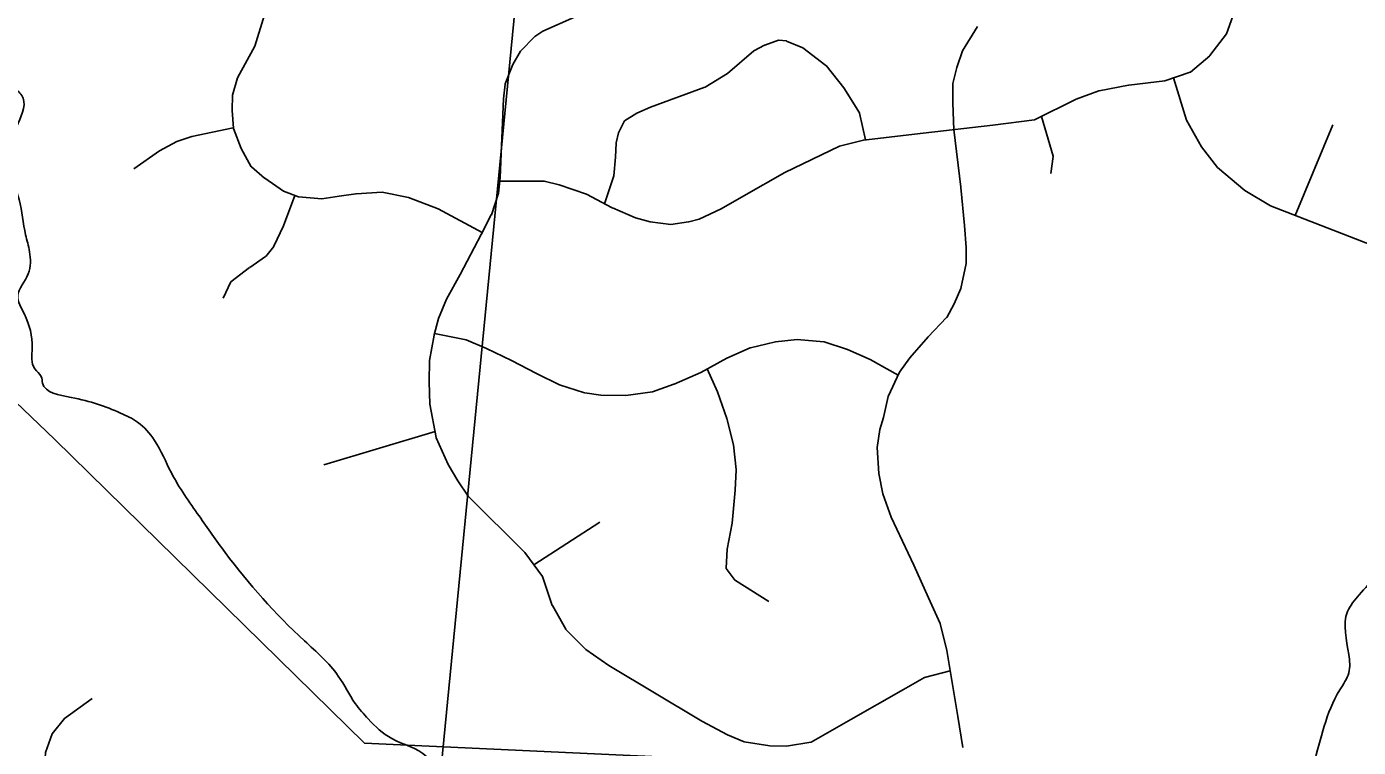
# Model space of a CAD drawing. Extents: x 1219626 to 1426462, y 456797 to 752399.
# Drawn here: x 1349894 to 1353434, y 558376 to 560293 of the extents above; entities that cross this region are included whole.
import ezdxf

# ---------------------------------------------------------------- set-up
doc = ezdxf.new("R2010")
doc.units = 0
for name, color, linetype in [('Cities Incorporated Area', 7, 'Continuous'), ('City Streets', 7, 'Continuous'), ('Local Roads Paved', 7, 'Continuous'), ('Narrow River Creek and Branch and Slough', 7, 'Continuous'), ('Section Lines', 7, 'Continuous')]:
    doc.layers.add(name, color=color, linetype=linetype)

msp = doc.modelspace()

# ---------------------------------------------------------------- linework, layer by layer
at = {"layer": 'Cities Incorporated Area'}
msp.add_line((1350791.9, 558387.4), (1357967.6, 558056.6), dxfattribs=at)
msp.add_lwpolyline([(1348938.9, 560015.9), (1349778.8, 559377.2), (1349968.8, 559194.8), (1350791.9, 558387.4)], dxfattribs=at)
at = {"layer": 'City Streets'}
msp.add_lwpolyline([(1349933, 558164), (1349944.3, 558362.9), (1349962.2, 558412.3), (1349994.5, 558453.2), (1350068.7, 558506.1)], dxfattribs=at)
at = {"layer": 'Local Roads Paved'}
for p, q in [((1350500.8, 560241.2), (1350526.8, 560324.3)), ((1351350.3, 560318.3), (1351266.4, 560281)), ((1353083.5, 560274.2), (1353105, 560333.8)), ((1351266.2, 560281), (1351244.7, 560267.2)), ((1352421.1, 560293.1), (1352382.1, 560229.1)), ((1353039.3, 560216.1), (1353083.3, 560274)), ((1350454.9, 560157.1), (1350500.8, 560241.1)), ((1351244.6, 560267.1), (1351206.6, 560228.2)), ((1351855.8, 560243.7), (1351827.3, 560229.1)), ((1351892.9, 560256.7), (1351855.9, 560243.8)), ((1351913.8, 560255), (1351893.3, 560256.7)), ((1351957.1, 560236.9), (1351914.1, 560254.9)), ((1352018.7, 560190.1), (1351957.4, 560236.7)), ((1351206.4, 560228), (1351186.6, 560192.6)), ((1351827.1, 560228.9), (1351757.1, 560168.4)), ((1352382, 560228.9), (1352366.5, 560184.8)), ((1352987.3, 560171.9), (1353039.1, 560215.9)), ((1351186.5, 560192.5), (1351165.8, 560140.7)), ((1351756.9, 560168.3), (1351697.3, 560132)), ((1352066.5, 560130.2), (1352018.9, 560189.9)), ((1352366.4, 560184.7), (1352356.1, 560141.6)), ((1352919.7, 560149.3), (1352987, 560171.7)), ((1350441, 560111.2), (1350454.8, 560156.9)), ((1351165.7, 560140.4), (1351161.4, 560100.7)), ((1351697.1, 560131.9), (1351552.4, 560079)), ((1352108, 560063.6), (1352066.5, 560130.1)), ((1352356.1, 560141.3), (1352356.1, 560090.3)), ((1352744.5, 560122.4), (1352823.3, 560137.1)), ((1352823.4, 560137.1), (1352919.5, 560149.2)), ((1352942.4, 560156.9), (1352976.7, 560044.4)), ((1350440.1, 560070.4), (1350441, 560111)), ((1351161.4, 560100.7), (1351152.7, 559891.8)), ((1352572.9, 560045.3), (1352683.7, 560099.8)), ((1352683.8, 560099.8), (1352744.4, 560122.3)), ((1350443.6, 560022.8), (1350440.1, 560070.3)), ((1351515.9, 560063.4), (1351483.3, 560042.8)), ((1351552.4, 560079), (1351516.1, 560063.4)), ((1352123.7, 559992.1), (1352108.1, 560063.2)), ((1352356.1, 560090.3), (1352358.2, 560019.1)), ((1350333.5, 560001), (1350443.5, 560023.6)), ((1350464.4, 559969), (1350443.6, 560022.5)), ((1351482.9, 560042.4), (1351467.5, 560010.6)), ((1352277.2, 560009.7), (1352462.7, 560031.3)), ((1352462.7, 560031.3), (1352572.6, 560045.2)), ((1352591.7, 560054.5), (1352623, 559948.3)), ((1352976.8, 560044.2), (1353016.6, 559973.3)), ((1353366, 560032.2), (1353266, 559790.8)), ((1350247.7, 559962.9), (1350293.5, 559987.9)), ((1350293.7, 559988), (1350333.4, 560001)), ((1351467.4, 560010.4), (1351461.4, 559983.7)), ((1352054.5, 559975), (1352118.4, 559991.4)), ((1352118.6, 559991.5), (1352277.2, 560009.7)), ((1352358.4, 560019.2), (1352376.9, 559865.8)), ((1350179.2, 559915.2), (1350247.6, 559962.8)), ((1350491.2, 559920.5), (1350464.4, 559968.9)), ((1351461.4, 559983.6), (1351459.6, 559946.4)), ((1351909.6, 559905.6), (1352054.3, 559974.9)), ((1353016.7, 559973.2), (1353059.1, 559918.7)), ((1350526.8, 559890.1), (1350491.4, 559920.3)), ((1351459.6, 559946.4), (1351455.3, 559896.2)), ((1352623, 559947.9), (1352616.1, 559902.2)), ((1353059.2, 559918.6), (1353131.9, 559857.1)), ((1350577, 559855.4), (1350526.9, 559890)), ((1351152.7, 559891.7), (1351148.4, 559850.3)), ((1351151.7, 559882.2), (1351269.7, 559882.2)), ((1351269.9, 559882.2), (1351309.6, 559872.7)), ((1351455.3, 559896), (1351430, 559822.3)), ((1351800.3, 559843.2), (1351909.5, 559905.6)), ((1350606.6, 559844.4), (1350577.1, 559763.5)), ((1350616.8, 559840.7), (1350577.2, 559855.3)), ((1350769.5, 559848.4), (1350724.5, 559842.3)), ((1350838.8, 559852.7), (1350769.6, 559848.4)), ((1350909, 559838.9), (1350839, 559852.7)), ((1351148.4, 559850), (1351129.4, 559793)), ((1351309.7, 559872.7), (1351382.4, 559847.6)), ((1351382.6, 559847.5), (1351450.9, 559811.2)), ((1351740.6, 559808.6), (1351800.3, 559843.2)), ((1352376.9, 559865.7), (1352387.3, 559764.3)), ((1353132, 559857), (1353200.4, 559816.4)), ((1350678.4, 559835.4), (1350617.1, 559840.6)), ((1350724.5, 559842.3), (1350678.6, 559835.4)), ((1350988, 559808.6), (1350909.2, 559838.8)), ((1351105.2, 559745.5), (1350988.1, 559808.5)), ((1351451, 559811.1), (1351512.5, 559784.3)), ((1351681.7, 559780.8), (1351740.5, 559808.5)), ((1353200.5, 559816.3), (1353485.7, 559705.4)), ((1351129.3, 559792.9), (1351102.5, 559740.1)), ((1351512.6, 559784.2), (1351551.5, 559773.9)), ((1351551.6, 559773.9), (1351606, 559766.9)), ((1351606.3, 559766.9), (1351653.8, 559773.9)), ((1351653.9, 559773.9), (1351681.5, 559780.8)), ((1350577.1, 559763.4), (1350551.1, 559708.9)), ((1351102.5, 559740), (1351046.1, 559634.3)), ((1352387.3, 559764.3), (1352391.6, 559705.4)), ((1350551, 559708.7), (1350529.5, 559682.1)), ((1352391.6, 559705.3), (1352391.6, 559663)), ((1350529.3, 559681.9), (1350487, 559652.5)), ((1350486.9, 559652.5), (1350436.9, 559614.5)), ((1351046.1, 559634.3), (1351009.7, 559568.4)), ((1352391.6, 559662.8), (1352376.9, 559597.1)), ((1350436.5, 559614.1), (1350416.7, 559571)), ((1352376.8, 559596.9), (1352359.5, 559556.3)), ((1351009.7, 559568.3), (1350988.9, 559517.3)), ((1352359.5, 559556.2), (1352339.6, 559520)), ((1350988.9, 559517.2), (1350977.6, 559473.1)), ((1352339.5, 559519.8), (1352290.2, 559467.8)), ((1350977.6, 559473), (1350964.6, 559405.5)), ((1351062.5, 559460), (1350978.6, 559476.8)), ((1351116.3, 559437.5), (1351062.7, 559460)), ((1351884.4, 559454.8), (1351817.8, 559439.2)), ((1351942.4, 559460.9), (1351884.5, 559454.8)), ((1352013.5, 559454.8), (1351942.6, 559460.9)), ((1352076, 559434.9), (1352013.7, 559454.8)), ((1352290.1, 559467.8), (1352241.6, 559412.4)), ((1351183.1, 559405.4), (1351116.4, 559437.5)), ((1351817.6, 559439.2), (1351755.3, 559411.5)), ((1352135.8, 559408), (1352076.1, 559434.9)), ((1350964.6, 559405.3), (1350963.8, 559348.2)), ((1351249.8, 559370.7), (1351183.1, 559405.4)), ((1351755.2, 559411.5), (1351685.9, 559373.4)), ((1352210.3, 559366.3), (1352135.9, 559408)), ((1352241.6, 559412.3), (1352213.9, 559374.3)), ((1350963.8, 559348.2), (1350965.5, 559289.3)), ((1351310.5, 559340.4), (1351249.8, 559370.7)), ((1351685.9, 559373.3), (1351614.9, 559342.1)), ((1351730.1, 559322.2), (1351702.9, 559382.7)), ((1352213.8, 559374.1), (1352184.4, 559309.3)), ((1351377.2, 559319.6), (1351310.6, 559340.4)), ((1351420.6, 559312.7), (1351377.4, 559319.6)), ((1351486.4, 559311.8), (1351420.7, 559312.6)), ((1351557.5, 559322.2), (1351486.6, 559311.8)), ((1351614.8, 559342.1), (1351557.7, 559322.2)), ((1351755.2, 559251.1), (1351730.1, 559322.1)), ((1350965.5, 559289.2), (1350982.8, 559200.1)), ((1352184.4, 559309.1), (1352171.4, 559253.7)), ((1351772.6, 559180.9), (1351755.3, 559251)), ((1352171.4, 559253.7), (1352161.9, 559221.7)), ((1350979.6, 559216.5), (1350683.7, 559128)), ((1352161.8, 559221.5), (1352154.9, 559174)), ((1350982.9, 559199.8), (1351014.9, 559128.9)), ((1351780.4, 559115.1), (1351772.6, 559180.8)), ((1352154.9, 559173.8), (1352159.3, 559104.6)), ((1351014.9, 559128.8), (1351040, 559085.5)), ((1351777.8, 559060.4), (1351780.4, 559114.9)), ((1352159.3, 559104.5), (1352169.6, 559050.9)), ((1351040.1, 559085.5), (1351067.7, 559044.8)), ((1351067.9, 559044.7), (1351218.6, 558894.8)), ((1351769.1, 558972.9), (1351777.8, 559060.3)), ((1352169.7, 559050.8), (1352192.2, 558988.5)), ((1351418, 558975.4), (1351242.6, 558861.9)), ((1351756.1, 558903.5), (1351769.1, 558972.8)), ((1352192.2, 558988.4), (1352252, 558861)), ((1351218.7, 558894.7), (1351265.4, 558830.8)), ((1351753.5, 558852.7), (1351756.1, 558903.4)), ((1351777.7, 558820.4), (1351753.7, 558852)), ((1352252, 558861), (1352291, 558774.3)), ((1351265.5, 558830.5), (1351291.4, 558753.6)), ((1351867.1, 558764.7), (1351778, 558820.1)), ((1351291.5, 558753.4), (1351326.9, 558690.3)), ((1352291, 558774.3), (1352322.2, 558705.9)), ((1351327.1, 558690.1), (1351380.7, 558636.5)), ((1352322.3, 558705.7), (1352339.6, 558633.9)), ((1351380.8, 558636.4), (1351441.4, 558594)), ((1351441.5, 558593.9), (1351688.5, 558445.7)), ((1352280.8, 558561.9), (1352348.7, 558579.7)), ((1352225.1, 558530.7), (1352280.5, 558561.8)), ((1352084.7, 558450.9), (1352225.1, 558530.7)), ((1351688.5, 558445.7), (1351757, 558409.3)), ((1351979.1, 558390.3), (1352084.7, 558450.9)), ((1351757, 558409.3), (1351801.1, 558391.1)), ((1351801.3, 558391.1), (1351869.6, 558380.7)), ((1351869.8, 558380.7), (1351913.8, 558379.8)), ((1351914, 558379.8), (1351978.8, 558390.2))]:
    msp.add_line(p, q, dxfattribs=at)
msp.add_lwpolyline([(1352339.6, 558633.8), (1352369.1, 558458.7), (1352382.9, 558376.4)], dxfattribs=at)
for centre, start, end in [((1351266.8, 560280.1), 113.9077, 122.6192), ((1353082.5, 560274.6), 322.7218, 340.0836), ((1350499.9, 560241.5), 331.3482, 342.646), ((1351245.3, 560266.4), 122.6192, 135.6437), ((1351856.2, 560242.8), 109.2307, 117.2553), ((1351893.2, 560255.7), 85.2364, 109.2307), ((1351913.7, 560254), 67.2176, 85.2364), ((1351956.8, 560235.9), 52.7447, 67.2176), ((1351207.3, 560227.5), 135.6437, 150.7086), ((1351827.8, 560228.2), 117.2553, 130.8335), ((1352383, 560228.6), 148.6959, 160.56), ((1353038.5, 560216.7), 310.3645, 322.7218), ((1351187.5, 560192.2), 150.7086, 158.1986), ((1351756.4, 560169.1), 301.3287, 310.8335), ((1352018.1, 560189.3), 38.5584, 52.7447), ((1352367.4, 560184.5), 160.56, 166.5043), ((1352986.7, 560172.7), 288.4349, 310.3645), ((1350455.8, 560156.7), 151.3482, 163.2016), ((1351166.7, 560140.3), 158.1986, 173.7966), ((1351696.7, 560132.8), 290.0657, 301.3287), ((1352065.7, 560129.6), 31.9384, 38.5584), ((1352357.1, 560141.3), 166.5043, 180), ((1352823.5, 560136.1), 97.1885, 100.5816), ((1352919.3, 560150.2), 277.1885, 288.4349), ((1350442, 560110.9), 163.2016, 178.7811), ((1351162.4, 560100.6), 173.7966, 177.6239), ((1352684.1, 560098.9), 110.3764, 116.2058), ((1352744.7, 560121.4), 100.5816, 110.3764), ((1350441.1, 560070.4), 178.7811, 184.1596), ((1351516.5, 560062.5), 113.1986, 122.2756), ((1351552.8, 560078.1), 110.0657, 113.1986), ((1352107.2, 560063), 12.3625, 31.9384), ((1352357.1, 560090.3), 180, 181.7357), ((1350444.6, 560022.9), 184.1596, 201.1613), ((1351483.8, 560041.9), 122.2756, 154.0577), ((1352462.6, 560032.3), 276.6632, 277.1805), ((1352572.5, 560046.2), 277.1805, 296.2058), ((1352977.7, 560044.7), 196.9908, 209.2914), ((1350294, 559987.1), 108.0605, 118.6861), ((1350333.7, 560000), 101.6336, 108.0605), ((1351468.4, 560010.2), 154.0577, 167.2756), ((1352118.7, 559990.5), 96.5463, 104.4), ((1352277, 560010.7), 276.5463, 276.6632), ((1350248.2, 559962), 118.6861, 124.8457), ((1350465.3, 559969.3), 201.1613, 208.9677), ((1351462.4, 559983.5), 167.2756, 177.337), ((1352054.7, 559974), 104.4, 115.5964), ((1353017.5, 559973.8), 209.2914, 217.875), ((1350492.1, 559921), 208.9677, 229.514), ((1351458.6, 559946.4), 355.0729, 357.337), ((1352622, 559948), 351.4164, 16.4486), ((1353059.9, 559919.3), 217.875, 229.7942), ((1350527.4, 559890.8), 229.514, 235.4077), ((1351151.7, 559891.8), 354.0531, 357.6239), ((1351269.7, 559881.2), 76.5514, 90), ((1351454.3, 559896.3), 341.0754, 355.0729), ((1351910, 559904.7), 115.5964, 119.7449), ((1350577.6, 559856.2), 235.4077, 249.7174), ((1350769.7, 559847.4), 93.5763, 97.6668), ((1350838.8, 559851.7), 78.8262, 93.5763), ((1351147.4, 559850.4), 341.5651, 354.0531), ((1351309.4, 559871.7), 70.9534, 76.5514), ((1351382.1, 559846.6), 62.0029, 70.9534), ((1351800.8, 559842.3), 119.7449, 120.1013), ((1352375.9, 559865.6), 5.856, 6.8571), ((1353132.5, 559857.9), 229.7942, 239.25), ((1350617.2, 559841.6), 249.7174, 265.1696), ((1350678.5, 559836.4), 265.1696, 278.5836), ((1350724.6, 559841.4), 97.6668, 98.5836), ((1350908.9, 559837.9), 68.9625, 78.8262), ((1350987.6, 559807.6), 61.7315, 68.9625), ((1351451.4, 559812), 242.0029, 246.413), ((1351740.1, 559809.4), 295.2011, 300.1013), ((1353200.9, 559817.2), 239.25, 248.7411), ((1351128.4, 559793.3), 333.0605, 341.5651), ((1351512.9, 559785.2), 246.413, 255.0686), ((1351551.7, 559774.8), 255.0686, 262.7631), ((1351653.6, 559774.8), 278.2759, 284.0362), ((1351681.2, 559781.7), 284.0362, 295.2011), ((1350576.2, 559763.8), 334.5367, 339.9548), ((1351101.6, 559740.5), 331.9519, 333.0605), ((1351606.1, 559767.9), 262.7631, 278.2759), ((1352386.3, 559764.2), 4.2054, 5.856), ((1350550.2, 559709.4), 321.1155, 334.5367), ((1352390.6, 559705.3), 360, 4.2054), ((1350528.7, 559682.7), 304.7559, 321.1155), ((1350487.5, 559651.7), 124.7559, 127.1847), ((1351045.2, 559634.8), 331.0736, 331.9519), ((1352390.6, 559663), 347.3914, 0), ((1350437.5, 559613.7), 127.1847, 155.2976), ((1352375.9, 559597.3), 336.9487, 347.3914), ((1351010.6, 559568), 151.0736, 157.8645), ((1352358.6, 559556.7), 331.294, 336.9487), ((1350989.8, 559516.9), 157.8645, 165.6997), ((1352338.8, 559520.4), 316.4688, 331.294), ((1350978.6, 559472.8), 165.6997, 169.1145), ((1351062.3, 559459.1), 67.249, 78.6901), ((1351884.6, 559453.8), 95.9645, 103.1575), ((1351942.5, 559459.9), 85.1207, 95.9645), ((1352013.4, 559453.8), 72.2842, 85.1207), ((1352290.9, 559467.2), 136.4688, 138.8141), ((1351115.9, 559436.6), 64.3348, 67.249), ((1351818, 559438.3), 103.1575, 113.9625), ((1352075.7, 559434), 65.8068, 72.2842), ((1350965.6, 559405.3), 169.1145, 179.1319), ((1351182.6, 559404.5), 62.549, 64.3348), ((1351755.7, 559410.6), 113.9625, 118.8108), ((1352135.4, 559407.1), 60.7512, 65.8068), ((1352242.4, 559411.7), 138.8141, 143.9726), ((1350964.8, 559348.2), 179.1319, 181.6847), ((1351250.3, 559371.6), 242.549, 243.4349), ((1351685.5, 559374.2), 293.7026, 298.8108), ((1352214.7, 559373.7), 143.9726, 155.6136), ((1351310.9, 559341.3), 243.4349, 252.6884), ((1351377.5, 559320.6), 252.6884, 260.9097), ((1351420.7, 559313.6), 260.9097, 269.2462), ((1351557.4, 559323.2), 278.3257, 289.2127), ((1351614.5, 559343.1), 289.2127, 293.7026), ((1351729.2, 559321.8), 19.4766, 24.2277), ((1350966.5, 559289.4), 181.6847, 190.9887), ((1351486.4, 559312.8), 269.2462, 278.3257), ((1352185.3, 559308.9), 155.6136, 166.8094), ((1351754.3, 559250.8), 13.8697, 19.4766), ((1352170.4, 559254), 343.4429, 346.8094), ((1352162.8, 559221.4), 163.4429, 171.7241), ((1350983.8, 559200.3), 190.9887, 204.2858), ((1351771.6, 559180.7), 6.7536, 13.8697), ((1352155.9, 559173.9), 171.7241, 183.5763), ((1351015.8, 559129.3), 204.2858, 210.1137), ((1351779.4, 559115), 357.2737, 6.7536), ((1352160.3, 559104.7), 183.5763, 190.9541), ((1351040.9, 559086), 210.1137, 214.249), ((1351068.6, 559045.4), 214.249, 225.1651), ((1351776.8, 559060.4), 354.3456, 357.2737), ((1352170.6, 559051.1), 190.9541, 199.8552), ((1351768.1, 558973), 349.3803, 354.3456), ((1352193.1, 558988.8), 199.8552, 205.1448), ((1351217.9, 558894.1), 36.1193, 45.1651), ((1351757.1, 558903.3), 169.3803, 177.0892), ((1351754.5, 558852.6), 177.0892, 217.1169), ((1352251.1, 558860.6), 24.2277, 25.1448), ((1351264.5, 558830.2), 18.6279, 36.1193), ((1351778.5, 558821), 217.1169, 238.1449), ((1351292.4, 558753.9), 198.6279, 209.3205), ((1352291.9, 558774.7), 204.2277, 204.4986), ((1351327.8, 558690.8), 209.3205, 225), ((1352321.3, 558705.5), 13.5479, 24.4986), ((1351381.4, 558637.2), 225, 235.008), ((1352338.6, 558633.6), 9.5543, 13.5479), ((1351442, 558594.8), 235.008, 239.0362), ((1352281, 558560.9), 104.6973, 119.3578), ((1352225.6, 558529.8), 119.3578, 119.5923), ((1351689, 558446.6), 239.0362, 242.0029), ((1352085.2, 558450), 119.5923, 119.8459), ((1351757.4, 558410.2), 242.0029, 247.6199), ((1351801.5, 558392.1), 247.6199, 261.3629), ((1351869.8, 558381.7), 261.3629, 268.8767), ((1351913.8, 558380.8), 268.8767, 279.0903), ((1351978.6, 558391.2), 279.0903, 299.8459)]:
    msp.add_arc(centre, 1, start, end, dxfattribs=at)
at = {"layer": 'Narrow River Creek and Branch and Slough'}
for points in [[(1349023.9, 563542.5), (1349027, 563382.5), (1349061.6, 563309.8), (1349110, 563268.3), (1349199.9, 563195.6), (1349237.9, 563136.8), (1349255.2, 563036.5), (1349248.3, 562894.6), (1349244.8, 562818.5), (1349206.8, 562738.9), (1349199.9, 562666.2), (1349213.7, 562593.6), (1349262.1, 562410.2), (1349303.6, 562264.8), (1349307.1, 562199.1), (1349276, 562095.3), (1349234.5, 562036.5), (1349231, 561963.8), (1349262.1, 561894.6), (1349251.8, 561825.4), (1349217.2, 561752.7), (1349182.6, 561680), (1349234.5, 561499.2), (1349258.7, 561433.4), (1349269, 561381.5), (1349272.5, 561298.5), (1349272.5, 561177.4), (1349272.5, 561101.3), (1349289.8, 561028.6), (1349338.2, 560917.9), (1349383.2, 560841.7), (1349500.8, 560703.3), (1349601, 560589.1), (1349670.2, 560502.6), (1349739.4, 560388.4), (1349753.2, 560326.2), (1349746.3, 560284.6), (1349711.7, 560246.6), (1349708.3, 560205.1), (1349742.8, 560160.1), (1349829.3, 560137.5), (1349863.9, 560127.1), (1349884.6, 560102.9), (1349867.3, 560026.8), (1349850, 559957.6), (1349853.5, 559902.2), (1349874.3, 559833), (1349891.5, 559739.6), (1349901.9, 559694.6), (1349898.5, 559635.8), (1349870.8, 559577), (1349888.1, 559528.5), (1349908.8, 559438.5), (1349915.8, 559383.2), (1349933, 559362.4), (1349936.5, 559345.1), (1350012.6, 559307.1), (1350144, 559265.5), (1350189, 559241.3), (1350233.9, 559192.9), (1350278.9, 559106.4), (1350352.5, 558991.7), (1350421.7, 558894.8), (1350632.7, 558659.5), (1350722.6, 558566.1), (1350767.5, 558493.4), (1350802.1, 558451.9), (1350864.4, 558400), (1350957.7, 558351.6), (1350982, 558310.1), (1350971.6, 558261.6), (1350940.5, 558213.2), (1350964.7, 558171.6), (1351013.1, 558130.1), (1351116.8, 558043.6), (1351196.4, 558002.1), (1351244.8, 558022.9), (1351317.4, 558047.1), (1351417.7, 558050.5), (1351493.8, 558022.9), (1351611.4, 557943.3), (1351773.9, 557780.6), (1351877.7, 557673.4), (1351898.4, 557611.1), (1351919.2, 557562.6), (1351939.9, 557528), (1351978, 557476.1), (1351988.3, 557410.4), (1351995.2, 557320.4), (1352022.9, 557265.1), (1352078.2, 557213.2)], [(1353301.3, 561080.3), (1353315.1, 561035.3), (1353339.3, 560979.9), (1353391.2, 560928), (1353446.5, 560858.8), (1353467.3, 560831.1), (1353491.5, 560755), (1353501.9, 560685.8), (1353533, 560630.5), (1353571, 560585.5), (1353612.5, 560516.3), (1353660.9, 560454), (1353671.3, 560391.7), (1353685.2, 560339.8), (1353702.4, 560242.5), (1353726.7, 560214.9), (1353747.4, 560183.7), (1353761.2, 560090.3), (1353750.9, 559983), (1353743.9, 559792.7), (1353737, 559623.2), (1353726.7, 559574.7), (1353650.6, 559498.6), (1353581.4, 559470.9), (1353533, 559429.4), (1353494.9, 559380.9), (1353470.7, 559287.5), (1353477.7, 559180.2), (1353515.7, 559114.5), (1353560.7, 559031.5), (1353584.9, 558986.5), (1353567.6, 558917.3), (1353550.3, 558886.1), (1353484.6, 558830.8), (1353436.2, 558782.3), (1353405, 558737.3), (1353408.5, 558623.1), (1353408.5, 558574.7), (1353384.3, 558529), (1353315.1, 558331.8), (1353256.3, 558165.7), (1353218.3, 558020.4), (1353228.7, 557920), (1353239, 557823.1), (1353228.7, 557778.1), (1353183.7, 557719.3), (1353118, 557670.9), (1353017.7, 557622.4), (1352969.3, 557612), (1352855.2, 557615.5), (1352803.3, 557601.7), (1352754.9, 557563.6), (1352720.3, 557494.4), (1352685.7, 557439), (1352713.4, 557394), (1352768.7, 557304.1), (1352824, 557262.6), (1352841.3, 557189.9), (1352879.4, 556989.2), (1352907, 556875), (1352917.4, 556682.2), (1352917.4, 556623.4), (1352889.7, 556498.8), (1352872.4, 556426.2), (1352865.5, 556395), (1352858.6, 556374.3), (1352851.7, 556332.7), (1352857, 556274.8)]]:
    msp.add_spline(points, degree=3, dxfattribs=at)
at = {"layer": 'Section Lines'}
msp.add_line((1351486, 563371.1), (1350969.2, 558045.4), dxfattribs=at)

doc.saveas('drawing.dxf')
